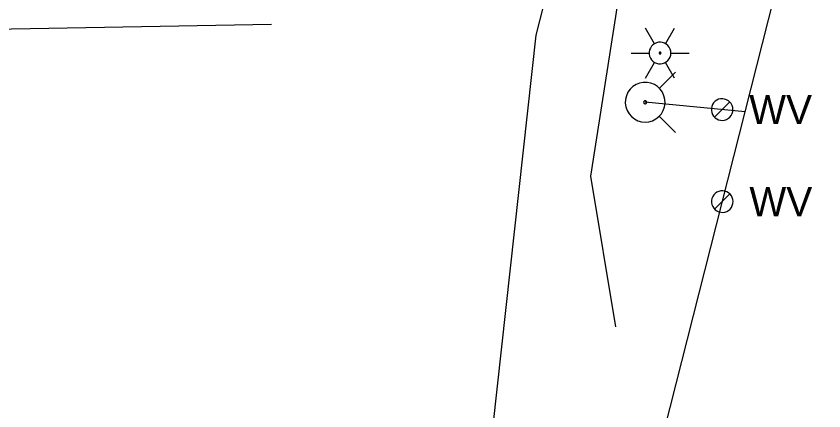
# Model space of a CAD drawing. Extents: x 596028 to 606371, y 330010 to 403088.
# Drawn here: x 603928.2 to 604034.6, y 402150.8 to 402202.8 of the extents above; entities that cross this region are included whole.
import ezdxf

# ---------------------------------------------------------------- set-up
doc = ezdxf.new("R2010")
doc.units = 0
for name, color, linetype in [('E_LTG', 7, 'Continuous'), ('E_UTL_G_UG', 7, 'Continuous'), ('E_UTL_Overhead', 7, 'Continuous'), ('E_UTL_T_UG', 7, 'Continuous'), ('E_UTL_W', 7, 'Continuous'), ('E_UTL_W_UG', 7, 'Continuous'), ('E_UTL_WHydrant', 7, 'Continuous')]:
    doc.layers.add(name, color=color, linetype=linetype)

msp = doc.modelspace()

# ---------------------------------------------------------------- linework, layer by layer
at = {"layer": 'E_LTG'}
for points in [[(604012.34, 402199.19), (604011.15, 402201.25)], [(604013.77, 402199.19), (604014.96, 402201.25)], [(604014.48, 402197.95), (604014.46, 402198.22), (604014.38, 402198.48), (604014.26, 402198.73), (604014.09, 402198.94), (604013.88, 402199.12), (604013.65, 402199.25), (604013.39, 402199.34), (604013.12, 402199.38), (604012.85, 402199.37), (604012.59, 402199.3), (604012.34, 402199.19), (604012.12, 402199.03), (604011.93, 402198.84), (604011.79, 402198.61), (604011.68, 402198.36), (604011.63, 402198.09), (604011.63, 402197.82), (604011.68, 402197.55), (604011.79, 402197.3), (604011.93, 402197.07), (604012.12, 402196.87), (604012.34, 402196.72), (604012.59, 402196.6), (604012.85, 402196.54), (604013.12, 402196.53), (604013.39, 402196.56), (604013.65, 402196.65), (604013.88, 402196.79), (604014.09, 402196.97), (604014.26, 402197.18), (604014.38, 402197.42), (604014.46, 402197.68), (604014.48, 402197.95)], [(604014.48, 402197.95), (604014.46, 402198.22), (604014.38, 402198.48), (604014.26, 402198.73), (604014.09, 402198.94), (604013.88, 402199.12), (604013.65, 402199.25), (604013.39, 402199.34), (604013.12, 402199.38), (604012.85, 402199.37), (604012.59, 402199.3), (604012.34, 402199.19), (604012.12, 402199.03), (604011.93, 402198.84), (604011.79, 402198.61), (604011.68, 402198.36), (604011.63, 402198.09), (604011.63, 402197.82), (604011.68, 402197.55), (604011.79, 402197.3), (604011.93, 402197.07), (604012.12, 402196.87), (604012.34, 402196.72), (604012.59, 402196.6), (604012.85, 402196.54), (604013.12, 402196.53), (604013.39, 402196.56), (604013.65, 402196.65), (604013.88, 402196.79), (604014.09, 402196.97), (604014.26, 402197.18), (604014.38, 402197.42), (604014.46, 402197.68), (604014.48, 402197.95)], [(604014.48, 402197.95), (604014.46, 402198.22), (604014.38, 402198.48), (604014.26, 402198.73), (604014.09, 402198.94), (604013.88, 402199.12), (604013.65, 402199.25), (604013.39, 402199.34), (604013.12, 402199.38), (604012.85, 402199.37), (604012.59, 402199.3), (604012.34, 402199.19), (604012.12, 402199.03), (604011.93, 402198.84), (604011.79, 402198.61), (604011.68, 402198.36), (604011.63, 402198.09), (604011.63, 402197.82), (604011.68, 402197.55), (604011.79, 402197.3), (604011.93, 402197.07), (604012.12, 402196.87), (604012.34, 402196.72), (604012.59, 402196.6), (604012.85, 402196.54), (604013.12, 402196.53), (604013.39, 402196.56), (604013.65, 402196.65), (604013.88, 402196.79), (604014.09, 402196.97), (604014.26, 402197.18), (604014.38, 402197.42), (604014.46, 402197.68), (604014.48, 402197.95)], [(604009.25, 402197.95), (604011.63, 402197.95)], [(604013.18, 402197.95), (604013.17, 402197.98), (604013.17, 402198), (604013.16, 402198.02), (604013.14, 402198.03), (604013.13, 402198.05), (604013.11, 402198.06), (604013.08, 402198.07), (604013.06, 402198.07), (604013.04, 402198.07), (604013.02, 402198.07), (604013, 402198.06), (604012.98, 402198.04), (604012.96, 402198.03), (604012.95, 402198.01), (604012.94, 402197.99), (604012.94, 402197.96), (604012.94, 402197.94), (604012.94, 402197.92), (604012.95, 402197.9), (604012.96, 402197.88), (604012.98, 402197.86), (604013, 402197.85), (604013.02, 402197.84), (604013.04, 402197.83), (604013.06, 402197.83), (604013.08, 402197.84), (604013.11, 402197.84), (604013.13, 402197.86), (604013.14, 402197.87), (604013.16, 402197.89), (604013.17, 402197.91), (604013.17, 402197.93), (604013.18, 402197.95)], [(604014.48, 402197.95), (604016.87, 402197.95)], [(604011.15, 402194.65), (604012.34, 402196.72)], [(604014.96, 402194.65), (604013.77, 402196.72)]]:
    msp.add_lwpolyline(points, dxfattribs=at)
at = {"layer": 'E_UTL_G_UG'}
msp.add_lwpolyline([(604007.23, 402161.85), (604003.95, 402181.71), (604007.68, 402205.65), (604009.59, 402232.62)], dxfattribs=at)
at = {"layer": 'E_UTL_Overhead'}
msp.add_lwpolyline([(603985.34, 402096.99), (603996.71, 402200.32), (603999.58, 402211.52)], dxfattribs=at)
at = {"layer": 'E_UTL_T_UG'}
msp.add_lwpolyline([(603341.47, 400916.43), (603378.67, 401361.14), (603702.42, 402087.71), (603773.35, 402198.36), (603961.85, 402201.76)], dxfattribs=at)
at = {"layer": 'E_UTL_W'}
for points in [[(604022.66, 402190.51), (604022.64, 402190.78), (604022.56, 402191.04), (604022.44, 402191.28), (604022.27, 402191.49), (604022.07, 402191.67), (604021.83, 402191.8), (604021.57, 402191.89), (604021.31, 402191.93), (604021.04, 402191.92), (604020.77, 402191.86), (604020.53, 402191.74), (604020.3, 402191.59), (604020.12, 402191.39), (604019.97, 402191.16), (604019.87, 402190.91), (604019.82, 402190.64), (604019.82, 402190.37), (604019.87, 402190.11), (604019.97, 402189.85), (604020.12, 402189.63), (604020.3, 402189.43), (604020.53, 402189.27), (604020.77, 402189.16), (604021.04, 402189.1), (604021.31, 402189.08), (604021.57, 402189.12), (604021.83, 402189.21), (604022.07, 402189.35), (604022.27, 402189.52), (604022.44, 402189.74), (604022.56, 402189.98), (604022.64, 402190.24), (604022.66, 402190.51)], [(604020.23, 402189.5), (604022.25, 402191.52)], [(604022.69, 402178.37), (604022.66, 402178.64), (604022.58, 402178.9), (604022.46, 402179.14), (604022.29, 402179.35), (604022.09, 402179.53), (604021.85, 402179.66), (604021.6, 402179.75), (604021.33, 402179.79), (604021.06, 402179.78), (604020.79, 402179.71), (604020.55, 402179.6), (604020.33, 402179.44), (604020.14, 402179.25), (604019.99, 402179.02), (604019.89, 402178.77), (604019.84, 402178.5), (604019.84, 402178.23), (604019.89, 402177.97), (604019.99, 402177.71), (604020.14, 402177.49), (604020.33, 402177.29), (604020.55, 402177.13), (604020.79, 402177.02), (604021.06, 402176.96), (604021.33, 402176.94), (604021.6, 402176.98), (604021.85, 402177.07), (604022.09, 402177.21), (604022.29, 402177.38), (604022.46, 402177.6), (604022.58, 402177.84), (604022.66, 402178.1), (604022.69, 402178.37)], [(604020.25, 402177.36), (604022.27, 402179.37)]]:
    msp.add_lwpolyline(points, dxfattribs=at)
at = {"layer": 'E_UTL_W_UG'}
msp.add_line((604000.59, 402096.96), (604034.65, 402231.09), dxfattribs=at)
msp.add_lwpolyline([(604024.27, 402190.22), (604011.09, 402191.46)], dxfattribs=at)
at = {"layer": 'E_UTL_WHydrant'}
for points in [[(604012.93, 402193.3), (604015.07, 402195.44)], [(604011.09, 402188.84), (604011.59, 402188.89), (604012.07, 402189.03), (604012.51, 402189.26), (604012.9, 402189.57), (604013.23, 402189.94), (604013.48, 402190.38), (604013.64, 402190.85), (604013.71, 402191.34), (604013.69, 402191.84), (604013.57, 402192.32), (604013.36, 402192.78), (604013.08, 402193.18), (604012.71, 402193.53), (604012.3, 402193.8), (604011.83, 402193.98), (604011.34, 402194.08), (604010.84, 402194.08), (604010.35, 402193.98), (604009.89, 402193.8), (604009.47, 402193.53), (604009.11, 402193.18), (604008.82, 402192.78), (604008.61, 402192.32), (604008.5, 402191.84), (604008.47, 402191.34), (604008.54, 402190.85), (604008.71, 402190.38), (604008.96, 402189.94), (604009.28, 402189.57), (604009.68, 402189.26), (604010.12, 402189.03), (604010.6, 402188.89), (604011.09, 402188.84)], [(604011.09, 402191.26), (604011.13, 402191.27), (604011.17, 402191.28), (604011.2, 402191.3), (604011.23, 402191.32), (604011.26, 402191.35), (604011.28, 402191.38), (604011.29, 402191.42), (604011.29, 402191.46), (604011.29, 402191.49), (604011.28, 402191.53), (604011.27, 402191.57), (604011.24, 402191.6), (604011.22, 402191.62), (604011.19, 402191.64), (604011.15, 402191.66), (604011.11, 402191.66), (604011.07, 402191.66), (604011.04, 402191.66), (604011, 402191.64), (604010.97, 402191.62), (604010.94, 402191.6), (604010.92, 402191.57), (604010.9, 402191.53), (604010.89, 402191.49), (604010.89, 402191.46), (604010.9, 402191.42), (604010.91, 402191.38), (604010.93, 402191.35), (604010.95, 402191.32), (604010.98, 402191.3), (604011.02, 402191.28), (604011.06, 402191.27), (604011.09, 402191.26)], [(604012.93, 402189.63), (604015.07, 402187.49)]]:
    msp.add_lwpolyline(points, dxfattribs=at)

# ---------------------------------------------------------------- texts
at = {"layer": 'E_UTL_W'}
for p in [(604024.8, 402188.58), (604024.83, 402176.44)]:
    msp.add_text('WV', height=3.85, dxfattribs=at).set_placement(p)

doc.saveas('drawing.dxf')
